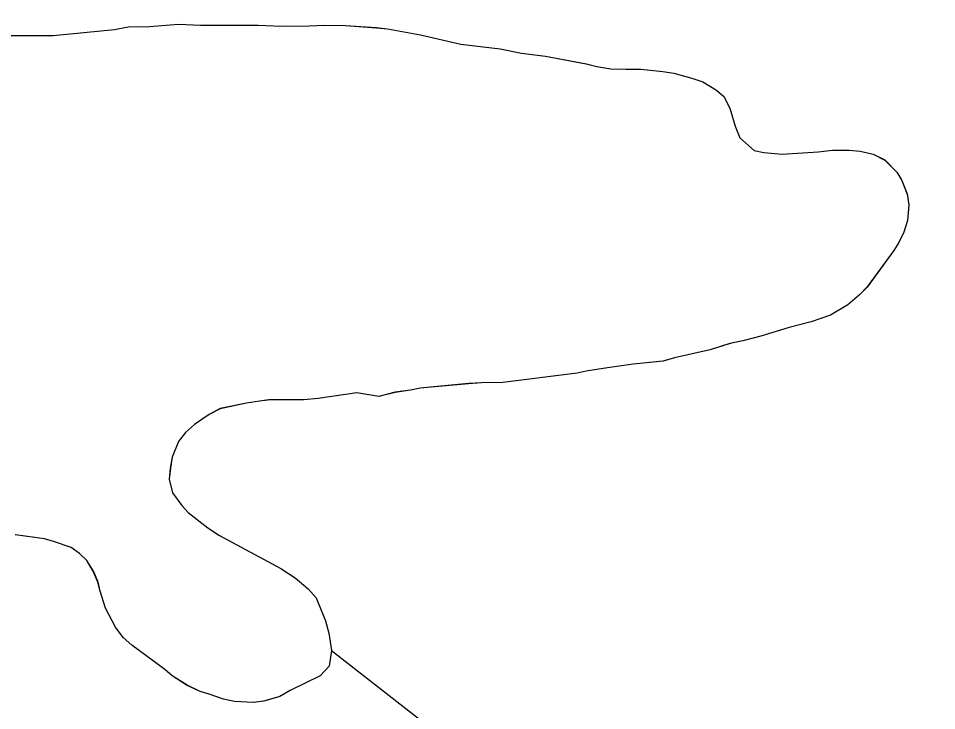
# Model space of a CAD drawing. Extents: x 3148686 to 3186545, y 916144 to 941516.
# Drawn here: x 3178451.6 to 3178749.3, y 934919 to 935143.3 of the extents above; entities that cross this region are included whole.
import ezdxf

# ---------------------------------------------------------------- set-up
doc = ezdxf.new("R2010")
doc.units = 0
for name, color, linetype in [('V-SITE-VEGE', 7, 'Continuous'), ('V-TOPO-SHOR', 7, 'Continuous'), ('V-WETL-SWMP', 7, 'Continuous')]:
    doc.layers.add(name, color=color, linetype=linetype)

msp = doc.modelspace()

# ---------------------------------------------------------------- linework, layer by layer
at = {"layer": 'V-SITE-VEGE'}
for p, q in [((3178494.08, 935140.64), (3178503.5, 935141.38)), ((3178503.5, 935141.38), (3178510.63, 935141.05)), ((3178462.88, 935137.75), (3178482.77, 935139.66)), ((3178482.77, 935139.66), (3178487.16, 935140.56)), ((3178487.16, 935140.56), (3178494.08, 935140.64)), ((3178510.63, 935141.05), (3178529.29, 935141.07)), ((3178529.29, 935141.07), (3178536.83, 935140.74)), ((3178536.83, 935140.74), (3178545.85, 935140.85)), ((3178545.85, 935140.85), (3178550.88, 935141.12)), ((3178550.88, 935141.12), (3178557.58, 935140.99)), ((3178557.58, 935140.99), (3178567.65, 935140.27)), ((3178567.65, 935140.27), (3178571.22, 935139.89)), ((3178571.22, 935139.89), (3178581.94, 935137.93)), ((3178438.78, 935137.67), (3178462.88, 935137.75)), ((3178581.94, 935137.93), (3178594.97, 935134.94)), ((3178594.97, 935134.94), (3178607.77, 935133.42)), ((3178607.77, 935133.42), (3178614.71, 935132.03)), ((3178614.71, 935132.03), (3178622.47, 935131.08)), ((3178622.47, 935131.08), (3178635.71, 935128.52)), ((3178635.71, 935128.52), (3178639.07, 935127.72)), ((3178639.07, 935127.72), (3178643.69, 935126.93)), ((3178643.69, 935126.93), (3178648.52, 935126.78)), ((3178648.52, 935126.78), (3178653.34, 935126.84)), ((3178653.34, 935126.84), (3178660.47, 935126.09)), ((3178660.47, 935126.09), (3178664.04, 935125.5)), ((3178664.04, 935125.5), (3178669.93, 935123.9)), ((3178669.93, 935123.9), (3178673.51, 935122.68)), ((3178673.51, 935122.68), (3178677.94, 935120.01)), ((3178677.94, 935120.01), (3178680.27, 935117.94)), ((3178680.27, 935117.94), (3178682.21, 935114.19)), ((3178682.21, 935114.19), (3178683.95, 935108.34)), ((3178683.95, 935108.34), (3178685.47, 935104.59)), ((3178685.47, 935104.59), (3178690.13, 935100.45)), ((3178690.13, 935100.45), (3178693.28, 935099.86)), ((3178693.28, 935099.86), (3178699.15, 935099.31)), ((3178699.15, 935099.31), (3178710.88, 935100.08)), ((3178710.88, 935100.08), (3178715.49, 935100.55)), ((3178715.49, 935100.55), (3178720.94, 935100.62)), ((3178720.94, 935100.62), (3178724.51, 935100.24)), ((3178724.51, 935100.24), (3178728.71, 935099.24)), ((3178728.71, 935099.24), (3178732.5, 935097.4)), ((3178732.5, 935097.4), (3178736.33, 935093.47)), ((3178736.33, 935093.47), (3178738.04, 935090.76)), ((3178738.04, 935090.76), (3178739.76, 935086.38)), ((3178739.76, 935086.38), (3178740.23, 935082.82)), ((3178740.23, 935082.82), (3178739.87, 935077.79)), ((3178739.87, 935077.79), (3178738.66, 935074)), ((3178738.66, 935074), (3178737.02, 935070.63)), ((3178737.02, 935070.63), (3178735.37, 935068.09)), ((3178735.37, 935068.09), (3178726.71, 935056.25)), ((3178726.71, 935056.25), (3178724.23, 935053.7)), ((3178724.23, 935053.7), (3178720.5, 935050.52)), ((3178720.5, 935050.52), (3178714.88, 935047.09)), ((3178714.88, 935047.09), (3178708.62, 935044.92)), ((3178701.51, 935043.16), (3178692.32, 935040.32)), ((3178708.62, 935044.92), (3178701.51, 935043.16)), ((3178692.32, 935040.32), (3178686.47, 935038.79)), ((3178682.29, 935037.9), (3178675.81, 935035.93)), ((3178686.47, 935038.79), (3178682.29, 935037.9)), ((3178675.81, 935035.93), (3178664.32, 935033.28)), ((3178650.93, 935031.23), (3178642.56, 935030.08)), ((3178660.56, 935032.18), (3178650.93, 935031.23)), ((3178664.32, 935033.28), (3178660.56, 935032.18)), ((3178632.73, 935028.29), (3178608.66, 935025.27)), ((3178635.65, 935028.95), (3178632.73, 935028.29)), ((3178642.56, 935030.08), (3178635.65, 935028.95)), ((3178608.66, 935025.27), (3178601.74, 935025.19)), ((3178578.71, 935022.81), (3178573.69, 935022.12)), ((3178581.85, 935023.48), (3178578.71, 935022.81)), ((3178597.55, 935024.93), (3178581.85, 935023.48)), ((3178601.74, 935025.19), (3178597.55, 935024.93)), ((3178529.71, 935019.29), (3178525.52, 935018.61)), ((3178533.47, 935019.75), (3178529.71, 935019.29)), ((3178544.17, 935019.67), (3178533.47, 935019.75)), ((3178548.77, 935020.15), (3178544.17, 935019.67)), ((3178561.33, 935021.97), (3178548.77, 935020.15)), ((3178568.47, 935020.8), (3178561.33, 935021.97)), ((3178573.69, 935022.12), (3178568.47, 935020.8)), ((3178516.95, 935016.83), (3178513.41, 935014.9)), ((3178525.52, 935018.61), (3178516.95, 935016.83)), ((3178513.41, 935014.9), (3178508.63, 935011.7)), ((3178508.63, 935011.7), (3178505.73, 935009.14)), ((3178505.73, 935009.14), (3178503.45, 935006.18)), ((3178503.45, 935006.18), (3178501.42, 935001.13)), ((3178501.42, 935001.13), (3178500.83, 934997.56)), ((3178500.83, 934997.56), (3178500.46, 934993.99)), ((3178500.46, 934993.99), (3178501.56, 934989.6)), ((3178501.56, 934989.6), (3178504.54, 934985.45)), ((3178504.54, 934985.45), (3178506.67, 934983.16)), ((3178506.67, 934983.16), (3178513.01, 934978.21)), ((3178513.01, 934978.21), (3178516.82, 934975.74)), ((3178460.03, 934974.64), (3178450.58, 934975.99)), ((3178462.97, 934973.83), (3178460.03, 934974.64)), ((3178516.82, 934975.74), (3178536.65, 934965.08)), ((3178468.65, 934971.81), (3178462.97, 934973.83)), ((3178471.4, 934969.95), (3178468.65, 934971.81)), ((3178473.73, 934967.68), (3178471.4, 934969.95)), ((3178475.87, 934964.14), (3178473.73, 934967.68)), ((3178477.38, 934960.59), (3178475.87, 934964.14)), ((3178536.65, 934965.08), (3178541.3, 934961.99)), ((3178478.05, 934957.67), (3178477.38, 934960.59)), ((3178541.3, 934961.99), (3178545.53, 934958.48)), ((3178479.79, 934952.24), (3178478.05, 934957.67)), ((3178545.53, 934958.48), (3178548.08, 934955.58)), ((3178548.08, 934955.58), (3178551.11, 934948.07)), ((3178483.01, 934945.99), (3178479.79, 934952.24)), ((3178551.11, 934948.07), (3178552.2, 934944.1)), ((3178485.56, 934942.67), (3178483.01, 934945.99)), ((3178488.32, 934940.18), (3178485.56, 934942.67)), ((3178552.2, 934944.1), (3178553.11, 934938.45)), ((3178499.1, 934932.35), (3178488.32, 934940.18)), ((3178553.11, 934938.45), (3178552.33, 934933.41)), ((3178552.33, 934933.41), (3178549.44, 934930.23)), ((3178501.43, 934930.28), (3178499.1, 934932.35)), ((3178506.29, 934927.19), (3178501.43, 934930.28)), ((3178549.44, 934930.23), (3178539.64, 934925.5)), ((3178510.51, 934925.15), (3178506.29, 934927.19)), ((3178513.45, 934924.35), (3178510.51, 934925.15)), ((3178518.09, 934922.72), (3178513.45, 934924.35)), ((3178539.64, 934925.5), (3178536.31, 934923.57)), ((3178521.66, 934921.93), (3178518.09, 934922.72)), ((3178527.74, 934921.59), (3178521.66, 934921.93)), ((3178531.09, 934922.04), (3178527.74, 934921.59)), ((3178536.31, 934923.57), (3178531.09, 934922.04))]:
    msp.add_line(p, q, dxfattribs=at)
at = {"layer": 'V-TOPO-SHOR'}
for points in [[(3178482.77, 935139.66), (3178487.16, 935140.56), (3178494.08, 935140.64), (3178503.5, 935141.38), (3178510.63, 935141.05), (3178529.29, 935141.07), (3178536.83, 935140.74), (3178545.85, 935140.85), (3178550.88, 935141.12), (3178557.58, 935140.99), (3178567.65, 935140.27), (3178571.22, 935139.89), (3178581.94, 935137.93), (3178594.97, 935134.94), (3178607.77, 935133.42), (3178614.71, 935132.03), (3178622.47, 935131.08), (3178635.71, 935128.52), (3178639.07, 935127.72), (3178643.69, 935126.93), (3178648.52, 935126.78), (3178653.34, 935126.84), (3178660.47, 935126.09), (3178664.04, 935125.5), (3178669.93, 935123.9), (3178673.51, 935122.68), (3178677.94, 935120.01), (3178680.27, 935117.94), (3178682.21, 935114.19), (3178683.95, 935108.34), (3178685.47, 935104.59), (3178690.13, 935100.45), (3178693.28, 935099.86), (3178699.15, 935099.31), (3178710.88, 935100.08), (3178715.49, 935100.55), (3178720.94, 935100.62), (3178724.51, 935100.24), (3178728.71, 935099.24), (3178732.5, 935097.4), (3178736.33, 935093.47), (3178738.04, 935090.76), (3178739.76, 935086.38), (3178740.23, 935082.82), (3178739.87, 935077.79), (3178738.66, 935074), (3178737.02, 935070.63), (3178735.37, 935068.09), (3178726.71, 935056.25), (3178724.23, 935053.7), (3178720.5, 935050.52), (3178714.88, 935047.09), (3178708.61, 935044.92), (3178701.51, 935043.16), (3178692.32, 935040.32), (3178686.47, 935038.79), (3178682.29, 935037.9), (3178675.81, 935035.93), (3178664.32, 935033.28), (3178660.56, 935032.18), (3178650.93, 935031.23), (3178642.56, 935030.08), (3178635.65, 935028.95), (3178632.73, 935028.29), (3178608.66, 935025.27), (3178601.74, 935025.19), (3178597.55, 935024.93), (3178581.85, 935023.48), (3178578.71, 935022.81), (3178573.69, 935022.12), (3178568.47, 935020.8), (3178561.33, 935021.97), (3178548.77, 935020.15), (3178544.17, 935019.67), (3178533.47, 935019.75), (3178529.71, 935019.29), (3178525.52, 935018.61), (3178516.95, 935016.83), (3178513.41, 935014.9), (3178508.63, 935011.7), (3178505.73, 935009.15), (3178503.45, 935006.18), (3178501.42, 935001.13), (3178500.83, 934997.56), (3178500.46, 934993.99), (3178501.56, 934989.6), (3178504.54, 934985.45), (3178506.67, 934983.16), (3178513.01, 934978.21), (3178516.82, 934975.74), (3178536.65, 934965.08), (3178541.3, 934961.99), (3178545.53, 934958.48), (3178548.08, 934955.58), (3178551.11, 934948.07), (3178552.2, 934944.1), (3178553.11, 934938.45), (3178552.33, 934933.41), (3178549.44, 934930.23), (3178539.64, 934925.5), (3178536.31, 934923.57)], [(3178553.11, 934938.45), (3178620.48, 934885.85), (3178627.6, 934842.84), (3178649.06, 934799.81), (3178706.35, 934756.75), (3178749.33, 934735.2), (3178792.3, 934706.49), (3178820.95, 934692.13), (3178871.1, 934670.57), (3178942.79, 934692), (3178985.84, 934734.96), (3179028.92, 934806.58), (3179050.49, 934878.23), (3179107.93, 934971.34), (3179129.5, 935035.82), (3179129.56, 935093.16), (3179100.91, 935114.69), (3179108.09, 935129.01), (3179165.44, 935143.29), (3179272.94, 935136.01)], [(3178438.78, 935137.67), (3178462.88, 935137.75), (3178482.77, 935139.66)], [(3178536.31, 934923.57), (3178531.09, 934922.04), (3178527.74, 934921.59), (3178521.66, 934921.93), (3178518.09, 934922.73), (3178513.45, 934924.35), (3178510.51, 934925.15), (3178506.29, 934927.19), (3178501.43, 934930.28), (3178499.1, 934932.35), (3178488.32, 934940.18), (3178485.56, 934942.67), (3178483.01, 934945.99), (3178479.79, 934952.24), (3178478.05, 934957.67), (3178477.38, 934960.59), (3178475.87, 934964.14), (3178473.73, 934967.68), (3178471.4, 934969.95), (3178468.65, 934971.81), (3178462.97, 934973.83), (3178460.03, 934974.64), (3178450.58, 934975.99)]]:
    msp.add_lwpolyline(points, dxfattribs=at)
at = {"layer": 'V-WETL-SWMP'}
for p, q in [((3178494.08, 935140.65), (3178503.51, 935141.39)), ((3178494.08, 935140.65), (3178503.51, 935141.39)), ((3178503.51, 935141.39), (3178510.64, 935141.06)), ((3178503.51, 935141.39), (3178510.64, 935141.06)), ((3178462.89, 935137.76), (3178482.78, 935139.67)), ((3178462.89, 935137.76), (3178482.78, 935139.67)), ((3178482.78, 935139.67), (3178487.17, 935140.57)), ((3178482.78, 935139.67), (3178487.17, 935140.57)), ((3178487.17, 935140.57), (3178494.08, 935140.65)), ((3178487.17, 935140.57), (3178494.08, 935140.65)), ((3178510.64, 935141.06), (3178529.29, 935141.07)), ((3178510.64, 935141.06), (3178529.29, 935141.07)), ((3178529.29, 935141.07), (3178536.84, 935140.75)), ((3178529.29, 935141.07), (3178536.84, 935140.75)), ((3178536.84, 935140.75), (3178545.86, 935140.85)), ((3178536.84, 935140.75), (3178545.86, 935140.85)), ((3178545.86, 935140.85), (3178550.88, 935141.13)), ((3178545.86, 935140.85), (3178550.88, 935141.13)), ((3178550.88, 935141.13), (3178557.59, 935141)), ((3178550.88, 935141.13), (3178557.59, 935141)), ((3178557.59, 935141), (3178567.66, 935140.28)), ((3178557.59, 935141), (3178567.66, 935140.28)), ((3178567.66, 935140.28), (3178571.23, 935139.9)), ((3178567.66, 935140.28), (3178571.23, 935139.9)), ((3178571.23, 935139.9), (3178581.94, 935137.94)), ((3178571.23, 935139.9), (3178581.94, 935137.94)), ((3178438.78, 935137.68), (3178462.89, 935137.76)), ((3178438.78, 935137.68), (3178462.89, 935137.76)), ((3178581.94, 935137.94), (3178594.98, 935134.95)), ((3178581.94, 935137.94), (3178594.98, 935134.95)), ((3178594.98, 935134.95), (3178607.78, 935133.43)), ((3178594.98, 935134.95), (3178607.78, 935133.43)), ((3178607.78, 935133.43), (3178614.71, 935132.04)), ((3178607.78, 935133.43), (3178614.71, 935132.04)), ((3178614.71, 935132.04), (3178622.48, 935131.09)), ((3178614.71, 935132.04), (3178622.48, 935131.09)), ((3178622.48, 935131.09), (3178635.72, 935128.52)), ((3178622.48, 935131.09), (3178635.72, 935128.52)), ((3178635.72, 935128.52), (3178639.08, 935127.73)), ((3178635.72, 935128.52), (3178639.08, 935127.73)), ((3178639.08, 935127.73), (3178643.7, 935126.94)), ((3178639.08, 935127.73), (3178643.7, 935126.94)), ((3178643.7, 935126.94), (3178648.52, 935126.79)), ((3178643.7, 935126.94), (3178648.52, 935126.79)), ((3178648.52, 935126.79), (3178653.35, 935126.85)), ((3178648.52, 935126.79), (3178653.35, 935126.85)), ((3178653.35, 935126.85), (3178660.48, 935126.1)), ((3178653.35, 935126.85), (3178660.48, 935126.1)), ((3178660.48, 935126.1), (3178664.05, 935125.51)), ((3178660.48, 935126.1), (3178664.05, 935125.51)), ((3178664.05, 935125.51), (3178669.94, 935123.91)), ((3178664.05, 935125.51), (3178669.94, 935123.91)), ((3178669.94, 935123.91), (3178673.52, 935122.69)), ((3178669.94, 935123.91), (3178673.52, 935122.69)), ((3178673.52, 935122.69), (3178677.95, 935120.02)), ((3178673.52, 935122.69), (3178677.95, 935120.02)), ((3178677.95, 935120.02), (3178680.28, 935117.95)), ((3178677.95, 935120.02), (3178680.28, 935117.95)), ((3178680.28, 935117.95), (3178682.21, 935114.2)), ((3178680.28, 935117.95), (3178682.21, 935114.2)), ((3178682.21, 935114.2), (3178683.96, 935108.35)), ((3178682.21, 935114.2), (3178683.96, 935108.35)), ((3178683.96, 935108.35), (3178685.47, 935104.6)), ((3178683.96, 935108.35), (3178685.47, 935104.6)), ((3178685.47, 935104.6), (3178690.14, 935100.46)), ((3178685.47, 935104.6), (3178690.14, 935100.46)), ((3178690.14, 935100.46), (3178693.29, 935099.87)), ((3178690.14, 935100.46), (3178693.29, 935099.87)), ((3178693.29, 935099.87), (3178699.16, 935099.32)), ((3178693.29, 935099.87), (3178699.16, 935099.32)), ((3178699.16, 935099.32), (3178710.89, 935100.09)), ((3178699.16, 935099.32), (3178710.89, 935100.09)), ((3178710.89, 935100.09), (3178715.5, 935100.56)), ((3178710.89, 935100.09), (3178715.5, 935100.56)), ((3178715.5, 935100.56), (3178720.95, 935100.63)), ((3178715.5, 935100.56), (3178720.95, 935100.63)), ((3178720.95, 935100.63), (3178724.51, 935100.25)), ((3178720.95, 935100.63), (3178724.51, 935100.25)), ((3178724.51, 935100.25), (3178728.72, 935099.25)), ((3178724.51, 935100.25), (3178728.72, 935099.25)), ((3178728.72, 935099.25), (3178732.51, 935097.41)), ((3178728.72, 935099.25), (3178732.51, 935097.41)), ((3178732.51, 935097.41), (3178736.33, 935093.48)), ((3178732.51, 935097.41), (3178736.33, 935093.48)), ((3178736.33, 935093.48), (3178738.04, 935090.77)), ((3178736.33, 935093.48), (3178738.04, 935090.77)), ((3178738.04, 935090.77), (3178739.77, 935086.39)), ((3178738.04, 935090.77), (3178739.77, 935086.39)), ((3178739.77, 935086.39), (3178740.24, 935082.83)), ((3178739.77, 935086.39), (3178740.24, 935082.83)), ((3178740.24, 935082.83), (3178739.88, 935077.8)), ((3178740.24, 935082.83), (3178739.88, 935077.8)), ((3178739.88, 935077.8), (3178738.67, 935074.01)), ((3178739.88, 935077.8), (3178738.67, 935074.01)), ((3178738.67, 935074.01), (3178737.03, 935070.64)), ((3178738.67, 935074.01), (3178737.03, 935070.64)), ((3178737.03, 935070.64), (3178735.38, 935068.1)), ((3178737.03, 935070.64), (3178735.38, 935068.1)), ((3178735.38, 935068.1), (3178726.72, 935056.26)), ((3178735.38, 935068.1), (3178726.72, 935056.26)), ((3178726.72, 935056.26), (3178724.24, 935053.71)), ((3178726.72, 935056.26), (3178724.24, 935053.71)), ((3178724.24, 935053.71), (3178720.5, 935050.52)), ((3178724.24, 935053.71), (3178720.5, 935050.52)), ((3178720.5, 935050.52), (3178714.88, 935047.1)), ((3178720.5, 935050.52), (3178714.88, 935047.1)), ((3178714.88, 935047.1), (3178708.62, 935044.93)), ((3178714.88, 935047.1), (3178708.62, 935044.93)), ((3178701.52, 935043.17), (3178692.33, 935040.33)), ((3178701.52, 935043.17), (3178692.33, 935040.33)), ((3178708.62, 935044.93), (3178701.52, 935043.17)), ((3178708.62, 935044.93), (3178701.52, 935043.17)), ((3178692.33, 935040.33), (3178686.48, 935038.79)), ((3178692.33, 935040.33), (3178686.48, 935038.79)), ((3178682.3, 935037.91), (3178675.82, 935035.94)), ((3178682.3, 935037.91), (3178675.82, 935035.94)), ((3178686.48, 935038.79), (3178682.3, 935037.91)), ((3178686.48, 935038.79), (3178682.3, 935037.91)), ((3178675.82, 935035.94), (3178664.33, 935033.29)), ((3178675.82, 935035.94), (3178664.33, 935033.29)), ((3178650.94, 935031.24), (3178642.56, 935030.09)), ((3178650.94, 935031.24), (3178642.56, 935030.09)), ((3178660.57, 935032.19), (3178650.94, 935031.24)), ((3178660.57, 935032.19), (3178650.94, 935031.24)), ((3178664.33, 935033.29), (3178660.57, 935032.19)), ((3178664.33, 935033.29), (3178660.57, 935032.19)), ((3178632.73, 935028.29), (3178608.67, 935025.28)), ((3178632.73, 935028.29), (3178608.67, 935025.28)), ((3178635.66, 935028.96), (3178632.73, 935028.29)), ((3178635.66, 935028.96), (3178632.73, 935028.29)), ((3178642.56, 935030.09), (3178635.66, 935028.96)), ((3178642.56, 935030.09), (3178635.66, 935028.96)), ((3178608.67, 935025.28), (3178601.75, 935025.2)), ((3178608.67, 935025.28), (3178601.75, 935025.2)), ((3178578.72, 935022.82), (3178573.7, 935022.13)), ((3178578.72, 935022.82), (3178573.7, 935022.13)), ((3178581.86, 935023.49), (3178578.72, 935022.82)), ((3178581.86, 935023.49), (3178578.72, 935022.82)), ((3178597.56, 935024.94), (3178581.86, 935023.49)), ((3178597.56, 935024.94), (3178581.86, 935023.49)), ((3178601.75, 935025.2), (3178597.56, 935024.94)), ((3178601.75, 935025.2), (3178597.56, 935024.94)), ((3178529.71, 935019.3), (3178525.53, 935018.62)), ((3178529.71, 935019.3), (3178525.53, 935018.62)), ((3178533.48, 935019.76), (3178529.71, 935019.3)), ((3178533.48, 935019.76), (3178529.71, 935019.3)), ((3178544.17, 935019.68), (3178533.48, 935019.76)), ((3178544.17, 935019.68), (3178533.48, 935019.76)), ((3178548.78, 935020.15), (3178544.17, 935019.68)), ((3178548.78, 935020.15), (3178544.17, 935019.68)), ((3178561.33, 935021.98), (3178548.78, 935020.15)), ((3178561.33, 935021.98), (3178548.78, 935020.15)), ((3178568.47, 935020.81), (3178561.33, 935021.98)), ((3178568.47, 935020.81), (3178561.33, 935021.98)), ((3178573.7, 935022.13), (3178568.47, 935020.81)), ((3178573.7, 935022.13), (3178568.47, 935020.81)), ((3178516.96, 935016.84), (3178513.42, 935014.91)), ((3178516.96, 935016.84), (3178513.42, 935014.91)), ((3178525.53, 935018.62), (3178516.96, 935016.84)), ((3178525.53, 935018.62), (3178516.96, 935016.84)), ((3178513.42, 935014.91), (3178508.64, 935011.71)), ((3178513.42, 935014.91), (3178508.64, 935011.71)), ((3178508.64, 935011.71), (3178505.73, 935009.15)), ((3178508.64, 935011.71), (3178505.73, 935009.15)), ((3178505.73, 935009.15), (3178503.46, 935006.19)), ((3178505.73, 935009.15), (3178503.46, 935006.19)), ((3178503.46, 935006.19), (3178501.43, 935001.14)), ((3178503.46, 935006.19), (3178501.43, 935001.14)), ((3178501.43, 935001.14), (3178500.84, 934997.57)), ((3178501.43, 935001.14), (3178500.84, 934997.57)), ((3178500.84, 934997.57), (3178500.47, 934994)), ((3178500.84, 934997.57), (3178500.47, 934994)), ((3178500.47, 934994), (3178501.57, 934989.61)), ((3178500.47, 934994), (3178501.57, 934989.61)), ((3178501.57, 934989.61), (3178504.55, 934985.45)), ((3178501.57, 934989.61), (3178504.55, 934985.45)), ((3178504.55, 934985.45), (3178506.67, 934983.17)), ((3178504.55, 934985.45), (3178506.67, 934983.17)), ((3178506.67, 934983.17), (3178513.02, 934978.22)), ((3178506.67, 934983.17), (3178513.02, 934978.22)), ((3178513.02, 934978.22), (3178516.83, 934975.75)), ((3178513.02, 934978.22), (3178516.83, 934975.75)), ((3178460.03, 934974.65), (3178450.59, 934976)), ((3178460.03, 934974.65), (3178450.59, 934976)), ((3178462.98, 934973.84), (3178460.03, 934974.65)), ((3178462.98, 934973.84), (3178460.03, 934974.65)), ((3178516.83, 934975.75), (3178536.66, 934965.09)), ((3178516.83, 934975.75), (3178536.66, 934965.09)), ((3178468.66, 934971.82), (3178462.98, 934973.84)), ((3178468.66, 934971.82), (3178462.98, 934973.84)), ((3178471.41, 934969.96), (3178468.66, 934971.82)), ((3178471.41, 934969.96), (3178468.66, 934971.82)), ((3178473.74, 934967.69), (3178471.41, 934969.96)), ((3178473.74, 934967.69), (3178471.41, 934969.96)), ((3178475.88, 934964.15), (3178473.74, 934967.69)), ((3178475.88, 934964.15), (3178473.74, 934967.69)), ((3178477.39, 934960.6), (3178475.88, 934964.15)), ((3178477.39, 934960.6), (3178475.88, 934964.15)), ((3178536.66, 934965.09), (3178541.31, 934962)), ((3178536.66, 934965.09), (3178541.31, 934962)), ((3178478.06, 934957.68), (3178477.39, 934960.6)), ((3178478.06, 934957.68), (3178477.39, 934960.6)), ((3178541.31, 934962), (3178545.54, 934958.49)), ((3178541.31, 934962), (3178545.54, 934958.49)), ((3178479.8, 934952.25), (3178478.06, 934957.68)), ((3178479.8, 934952.25), (3178478.06, 934957.68)), ((3178545.54, 934958.49), (3178548.09, 934955.59)), ((3178545.54, 934958.49), (3178548.09, 934955.59)), ((3178548.09, 934955.59), (3178551.12, 934948.08)), ((3178548.09, 934955.59), (3178551.12, 934948.08)), ((3178483.02, 934946), (3178479.8, 934952.25)), ((3178483.02, 934946), (3178479.8, 934952.25)), ((3178551.12, 934948.08), (3178552.21, 934944.11)), ((3178551.12, 934948.08), (3178552.21, 934944.11)), ((3178485.57, 934942.67), (3178483.02, 934946)), ((3178485.57, 934942.67), (3178483.02, 934946)), ((3178488.33, 934940.19), (3178485.57, 934942.67)), ((3178488.33, 934940.19), (3178485.57, 934942.67)), ((3178552.21, 934944.11), (3178553.12, 934938.46)), ((3178552.21, 934944.11), (3178553.12, 934938.46)), ((3178499.11, 934932.36), (3178488.33, 934940.19)), ((3178499.11, 934932.36), (3178488.33, 934940.19)), ((3178553.12, 934938.46), (3178552.34, 934933.42)), ((3178553.12, 934938.46), (3178552.34, 934933.42)), ((3178552.34, 934933.42), (3178549.44, 934930.24)), ((3178552.34, 934933.42), (3178549.44, 934930.24)), ((3178501.44, 934930.29), (3178499.11, 934932.36)), ((3178501.44, 934930.29), (3178499.11, 934932.36)), ((3178506.3, 934927.2), (3178501.44, 934930.29)), ((3178506.3, 934927.2), (3178501.44, 934930.29)), ((3178549.44, 934930.24), (3178539.65, 934925.51)), ((3178549.44, 934930.24), (3178539.65, 934925.51)), ((3178510.52, 934925.16), (3178506.3, 934927.2)), ((3178510.52, 934925.16), (3178506.3, 934927.2)), ((3178513.46, 934924.36), (3178510.52, 934925.16)), ((3178513.46, 934924.36), (3178510.52, 934925.16)), ((3178518.09, 934922.73), (3178513.46, 934924.36)), ((3178518.09, 934922.73), (3178513.46, 934924.36)), ((3178539.65, 934925.51), (3178536.32, 934923.58)), ((3178539.65, 934925.51), (3178536.32, 934923.58)), ((3178521.67, 934921.94), (3178518.09, 934922.73)), ((3178521.67, 934921.94), (3178518.09, 934922.73)), ((3178527.75, 934921.59), (3178521.67, 934921.94)), ((3178527.75, 934921.59), (3178521.67, 934921.94)), ((3178531.1, 934922.05), (3178527.75, 934921.59)), ((3178531.1, 934922.05), (3178527.75, 934921.59)), ((3178536.32, 934923.58), (3178531.1, 934922.05)), ((3178536.32, 934923.58), (3178531.1, 934922.05))]:
    msp.add_line(p, q, dxfattribs=at)

doc.saveas('drawing.dxf')
